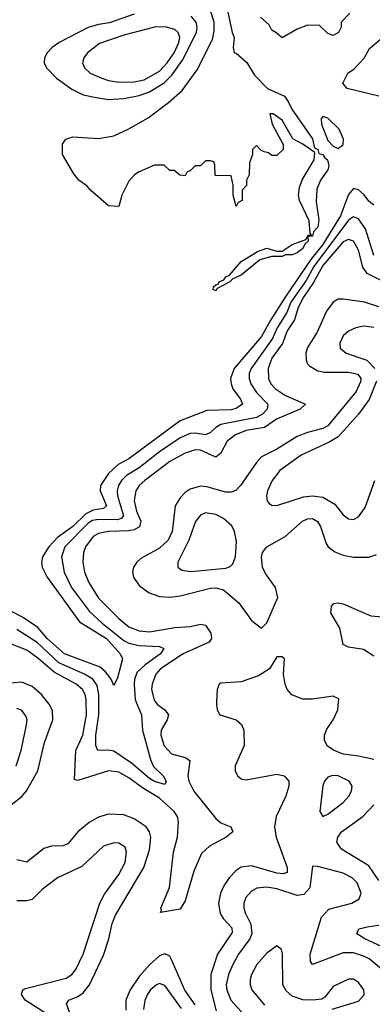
# Model space of a CAD drawing. Header units: inches. Extents: x 1843162 to 1959474, y 907081 to 1016326.
# Tile 409 of 656: x 1907462 to 1908844, y 958813 to 962680. Entities that reach past the tile are written whole.
import ezdxf

# ---------------------------------------------------------------- set-up
doc = ezdxf.new("R2010")
doc.units = ezdxf.units.IN
doc.header["$MEASUREMENT"] = 0
doc.layers.add('B9905', color=7, linetype='Continuous')
doc.layers.add('B9906', color=7, linetype='Continuous')

msp = doc.modelspace()

# ---------------------------------------------------------------- linework, layer by layer
at = {"layer": 'B9905', "color": 5}
for points, elevation in [([(1907410, 959582), (1907470, 959629.2), (1907488.8, 959651.2), (1907532.8, 959730), (1907558.2, 959841.8), (1907591.9, 959930), (1907590, 959965.6), (1907579, 959990), (1907570.9, 960000)], 520), ([(1907994.4, 960000), (1908001.5, 959990), (1908030.1, 959970), (1908045, 959950), (1908040.1, 959930), (1908016.6, 959890), (1908014.9, 959870), (1908028.2, 959828.2), (1908057.1, 959797.1), (1908110, 959782.1), (1908128.4, 959770), (1908121.1, 959710), (1908124.7, 959690), (1908144.3, 959650), (1908230, 959542.4), (1908250, 959525.7), (1908288.9, 959510), (1908297.4, 959490), (1908271.1, 959470), (1908205.5, 959434.5), (1908174.1, 959405.9), (1908143.9, 959336.1), (1908110, 959219.8), (1908090, 959187), (1908013.2, 959173.2), (1908016.9, 959183.1), (1908014.2, 959190), (1908048.5, 959271.5), (1908064.8, 959410), (1908080.2, 959470), (1908083.7, 959530), (1908080.1, 959550), (1908067.4, 959570), (1908010, 959622.1), (1907943, 959663), (1907890, 959702.6), (1907850, 959724.2), (1907810, 959729.9), (1907690, 959691.9), (1907675.8, 959695.8), (1907681.2, 959810), (1907708.8, 959870), (1907723.4, 959950), (1907722.5, 960000)], 480), ([(1907918.5, 960000), (1907938.5, 959950), (1907943.3, 959890), (1907973.9, 959773.9), (1907986.6, 959746.6), (1908023.5, 959710), (1908036.3, 959690), (1908030, 959675.8), (1907990, 959687.8), (1907970, 959700.5), (1907900.1, 959760.1), (1907830, 959807.7), (1907810, 959811.5), (1907767.2, 959810), (1907760.6, 959830), (1907759.8, 959870), (1907771.3, 959950), (1907772, 960000)], 460), ([(1908233, 960000), (1908232.5, 959990), (1908235.8, 959970), (1908246.7, 959950), (1908310, 959929.6), (1908331.6, 959911.6), (1908340.5, 959890), (1908341, 959830), (1908306.8, 959750), (1908306.4, 959730), (1908315.2, 959710), (1908330, 959698.2), (1908350, 959694.5), (1908470, 959716.5), (1908498.5, 959710), (1908517, 959690), (1908516.1, 959670), (1908504.6, 959630), (1908466.6, 959550), (1908460.8, 959510), (1908467.2, 959470), (1908510.1, 959350), (1908509.5, 959330.5), (1908494.5, 959325.5), (1908470, 959328.1), (1908370, 959357.4), (1908330, 959351.7), (1908310, 959338.2), (1908283.4, 959310), (1908261.4, 959278.6), (1908248.4, 959250), (1908241.3, 959210), (1908247.3, 959170), (1908258.9, 959150), (1908293.3, 959113.3), (1908294.8, 959094.8), (1908237.2, 959010), (1908211.3, 958930), (1908210.6, 958870), (1908231.9, 958788.1)], 520), ([(1908850, 959774), (1908790, 959788.1), (1908730, 959795.4), (1908691.5, 959811.5), (1908667.5, 959827.5), (1908656.6, 959850), (1908657, 959870), (1908666, 959894), (1908689.9, 959930), (1908708.5, 959970), (1908711.6, 960000)], 520), ([(1907447.2, 959750), (1907467.1, 959810), (1907488.4, 959910), (1907490.5, 959930), (1907486.1, 959946.1), (1907468.3, 959968.3), (1907450, 959974.3)], 540), ([(1908870, 959299.6), (1908830, 959357.2), (1908722.8, 959422.8), (1908704.6, 959450), (1908708.4, 959470), (1908723.5, 959490), (1908806.7, 959550), (1908850, 959597)], 520), ([(1907668.6, 958750), (1907645.2, 958814.8), (1907653.5, 958830), (1907690, 958843.5), (1907710, 958857.6), (1907734.9, 958890), (1907790, 959006), (1907810.9, 959070), (1907824.1, 959130), (1907837.4, 959162.6), (1907948.6, 959350), (1907970, 959420.2), (1907975.7, 959470), (1907970.5, 959490.5), (1907956.7, 959510), (1907910, 959542.1), (1907870, 959557.7), (1907810, 959559.9), (1907770, 959548.4), (1907733.3, 959526.7), (1907688.8, 959490), (1907650, 959443.8), (1907630, 959436), (1907586.4, 959433.6), (1907555.6, 959424.4), (1907490, 959371.7), (1907450, 959379.8)], 520), ([(1907570, 958773), (1907482.8, 958830), (1907468.5, 958851.5), (1907473.5, 958870), (1907484.7, 958875.3), (1907644.1, 958915.9), (1907665.3, 958930), (1907681.5, 958950), (1907710.9, 959010), (1907775.3, 959210), (1907794.5, 959245.5), (1907850, 959322.6), (1907874.7, 959370), (1907880.7, 959410), (1907875.3, 959430), (1907850, 959446.2), (1907830, 959447.6), (1907790, 959433.5), (1907705.4, 959354.6), (1907610, 959309.8), (1907550, 959263.4), (1907510, 959225.3), (1907490, 959219.1), (1907450, 959219.4)], 540), ([(1908885.9, 958945.9), (1908831.4, 958991.4), (1908810, 959002.8), (1908770, 959014.6), (1908730, 959015), (1908610, 958969), (1908601.1, 958981.1), (1908599.9, 959010), (1908644.3, 959155.7), (1908673.5, 959186.5), (1908763.6, 959210), (1908792.1, 959227.9), (1908799.8, 959250), (1908785.2, 959290), (1908765.6, 959310), (1908730, 959327.9), (1908630, 959354.7), (1908610, 959355.3), (1908599.5, 959270), (1908575.4, 959244.6), (1908550, 959240.8), (1908470, 959266), (1908430, 959272.5), (1908391.1, 959268.9), (1908370, 959257.8), (1908347.5, 959232.5), (1908340.1, 959210), (1908340.4, 959190), (1908346.9, 959170), (1908368.2, 959128.2), (1908371.6, 959090), (1908363.4, 959070), (1908319.2, 959010), (1908296.7, 958970), (1908279.5, 958930), (1908271.6, 958890), (1908273.9, 958870), (1908289.7, 958830), (1908342.4, 958770)], 540), ([(1908880.1, 959040.1), (1908814.2, 959070), (1908783.5, 959090), (1908791, 959109), (1908830, 959119.3), (1908870, 959123.3)], 520), ([(1908686.6, 958793.4), (1908790, 958825.7), (1908812.6, 958850), (1908811, 958870), (1908790, 958898.3), (1908770, 958911.9), (1908750, 958911.9), (1908690, 958883), (1908658.4, 958841.6), (1908646.3, 958833.7), (1908611.2, 958828.8), (1908571.2, 958831.2), (1908530, 958845.6), (1908506.4, 958866.4), (1908493.6, 958890), (1908492.5, 959012.5), (1908488.3, 959028.3), (1908470, 959042.4), (1908430, 959013.5), (1908390.9, 958970), (1908370.1, 958930), (1908365.1, 958910), (1908364.8, 958890), (1908371.1, 958870), (1908420.9, 958810)], 560), ([(1908150, 958810.7), (1908108.7, 958868.7), (1908054.6, 958994.6), (1908050, 959002), (1908030, 959011), (1908010, 959003.7), (1907970, 958968.6), (1907930, 958921.8), (1907894.1, 958870), (1907877.9, 958830), (1907877.3, 958790)], 520), ([(1908096.5, 958796.5), (1908030, 958887), (1908010, 958894.9), (1907998, 958890), (1907974.1, 958870), (1907960.9, 958850), (1907951.7, 958828.3), (1907947.4, 958792.6)], 540)]:
    msp.add_lwpolyline(points, dxfattribs=dict(at, elevation=elevation))
at = {"layer": 'B9905', "color": 5, "elevation": 540}
msp.add_lwpolyline([(1908688.2, 959711.8), (1908670, 959705.7), (1908656.9, 959690), (1908649.5, 959670.5), (1908638.4, 959570), (1908650, 959550.7), (1908670, 959559.5), (1908730, 959605.6), (1908751.6, 959630), (1908762.2, 959650), (1908764.5, 959670), (1908753.3, 959690), (1908710, 959709.8)], close=True, dxfattribs=at)
at = {"layer": 'B9906', "color": 5}
for points, elevation in [([(1908591.1, 961829.3), (1908594, 961834), (1908606, 961834), (1908600.9, 961840.9), (1908597, 961890), (1908558.7, 961970), (1908554.7, 961990), (1908558.9, 962021.1), (1908569.6, 962050.4), (1908616.3, 962130), (1908618, 962158), (1908571.3, 962191.3), (1908532.3, 962212.3), (1908490, 962285.2), (1908455.3, 962310), (1908442, 962310), (1908451, 962270), (1908494, 962190), (1908494, 962170), (1908470, 962146), (1908450, 962146), (1908436.4, 962156.4), (1908420.4, 962160.4), (1908407.3, 962167.3), (1908390, 962186), (1908374, 962170), (1908374, 962150), (1908362, 962118), (1908361, 962070), (1908351.3, 962050), (1908351.1, 962028.9), (1908334, 962010), (1908334, 961970), (1908318, 961962), (1908310, 961946), (1908298, 961990), (1908298, 962030), (1908290, 962066), (1908227.3, 962067.3), (1908226, 962110), (1908222, 962122), (1908210, 962126), (1908190, 962126), (1908170, 962106), (1908150, 962106), (1908130, 962086), (1908118, 962082), (1908110, 962066), (1908088.7, 962068.7), (1908067.3, 962087.3), (1908050, 962088), (1908028.4, 962108.4), (1907990, 962108), (1907930, 962082), (1907912, 962070), (1907890, 962046), (1907862, 961990), (1907850, 961946), (1907810, 961948.7), (1907739, 962010), (1907726.3, 962026.3), (1907694, 962050), (1907674.2, 962074.2), (1907629.4, 962150), (1907629.4, 962190.6), (1907642, 962210), (1907670, 962219.1), (1907770, 962212.7), (1907830, 962224), (1907890, 962250.6), (1907965.3, 962294.7), (1908045, 962355), (1908098.3, 962401.7), (1908157.6, 962482.4), (1908217.5, 962602.5), (1908223.8, 962636.2), (1908223.8, 962670), (1908170, 962838)], 420), ([(1908276.4, 962716.4), (1908294.9, 962630), (1908303, 962610), (1908298.8, 962570), (1908302, 962550), (1908310, 962547.7), (1908351.9, 962511.9), (1908382, 962462), (1908433.4, 962410), (1908499.2, 962379.2), (1908515.8, 962355.8), (1908527.8, 962327.8), (1908610, 962212.4), (1908616.8, 962176.8), (1908630, 962170.3), (1908634.5, 962154.5), (1908650, 962150.1), (1908657.4, 962137.4), (1908668.9, 962130), (1908674, 962106), (1908670.2, 962089.8), (1908640.4, 962050), (1908626, 962014), (1908623.9, 961963.9), (1908634.3, 961894.3), (1908630, 961864.5), (1908613.2, 961846.8), (1908610, 961829.7), (1908591.1, 961829.3)], 420), ([(1908755.3, 962704.7), (1908722, 962670), (1908722, 962650), (1908710.9, 962629.1), (1908690, 962618), (1908670, 962626), (1908636.4, 962656.4), (1908590, 962658), (1908550, 962642), (1908490, 962608), (1908466, 962630), (1908450, 962638), (1908439, 962659), (1908406, 962690)], 420), ([(1907910, 962701.8), (1907813.2, 962666.8), (1907770, 962660.5), (1907730, 962648.8), (1907616.9, 962590), (1907588.4, 962570), (1907569.4, 962550), (1907559, 962530), (1907556.8, 962510), (1907566.3, 962490), (1907605.2, 962450), (1907666.3, 962406.3), (1907710, 962385.2), (1907755.1, 962375.1), (1907810, 962366.5), (1907870, 962369.7), (1907930, 962381.4), (1907970, 962396.1), (1908027.8, 962432.2), (1908058.6, 962461.4), (1908099.2, 962520.8), (1908154.9, 962630), (1908157.9, 962650), (1908153.7, 962670), (1908133.7, 962693.7)], 440), ([(1908870, 962379), (1908746, 962410), (1908728, 962430), (1908748, 962470), (1908772.9, 962487.1), (1908812, 962528), (1908832.9, 962567.1), (1908876.5, 962603.5)], 420), ([(1908850, 961951.3), (1908830, 961966.4), (1908811.9, 961991.9), (1908790, 962011.1), (1908770, 962016.7), (1908750, 961993.7), (1908718.7, 961910), (1908650, 961797.1), (1908602.4, 961737.6), (1908505.4, 961594.6), (1908443.2, 961496.8), (1908410, 961435.8), (1908302.3, 961310), (1908288, 961270), (1908290.5, 961250), (1908297.3, 961230), (1908326.6, 961190), (1908334.8, 961170), (1908310, 961153.4), (1908290, 961147.5), (1908195.2, 961144.8), (1908090, 961103.8), (1907890, 960955.4), (1907847, 960933), (1907810, 960898), (1907778.8, 960850), (1907776.5, 960830), (1907802.2, 960770), (1907790, 960759.5), (1907750, 960753.6), (1907720.9, 960739.1), (1907670, 960689.1), (1907610, 960646.5), (1907575.8, 960610), (1907551.4, 960570), (1907546.9, 960550), (1907549.3, 960530), (1907569.7, 960490), (1907695.5, 960315.5), (1907801.8, 960250), (1907855.8, 960190), (1907864.4, 960170), (1907845.3, 960094.7), (1907830, 960064.5), (1907820.2, 960090), (1907798.5, 960118.5), (1907777.1, 960137.1), (1907636.6, 960190), (1907570, 960248.1), (1907532.8, 960292.8), (1907472.9, 960332.9), (1907430, 960356)], 440), ([(1908850, 961754), (1908817.9, 961857.9), (1908790, 961897.8), (1908770, 961905.9), (1908750, 961892.7), (1908615, 961710), (1908584.2, 961655.8), (1908525.1, 961570), (1908508.4, 961530), (1908470.9, 961470), (1908452.9, 961427.1), (1908369, 961310), (1908361.7, 961290), (1908361.4, 961270), (1908367.4, 961250), (1908390, 961215.8), (1908433.8, 961170), (1908431.9, 961150), (1908413.6, 961130), (1908390, 961117.9), (1908249.8, 961090.2), (1908230, 961078.3), (1908210, 961058), (1908190.1, 961049.9), (1908150, 961055.9), (1908130, 961054.1), (1908090, 961037.3), (1908010, 960982.2), (1907930, 960919.3), (1907880.6, 960890), (1907860.1, 960870), (1907848.6, 960850), (1907844, 960830), (1907845.3, 960810), (1907868.8, 960731.2), (1907859.3, 960720.7), (1907844.9, 960715.1), (1907770, 960716.4), (1907747.5, 960712.5), (1907730, 960702.3), (1907638.1, 960610), (1907625.7, 960570), (1907635.3, 960510), (1907664.8, 960450), (1907735.4, 960355.4), (1907784.6, 960310), (1907870, 960242.3), (1907890, 960231.9), (1907930, 960222), (1908010, 960218.4), (1908026, 960210), (1908013.1, 960190), (1907953.7, 960146.3), (1907922.7, 960117.3), (1907911.5, 960090), (1907910.7, 960069.3), (1907914.5, 960010), (1907918.5, 960000)], 460), ([(1908910, 961639.4), (1908823.4, 961683.4), (1908807.2, 961707.2), (1908790, 961774.4), (1908770.5, 961810.5), (1908750, 961817), (1908730, 961807.4), (1908650, 961714.7), (1908613, 961647), (1908573.9, 961590), (1908553.4, 961550), (1908539, 961501), (1908510, 961457.4), (1908492.3, 961407.7), (1908450.3, 961350), (1908435.3, 961310), (1908436.7, 961270), (1908446.3, 961250), (1908464.5, 961230), (1908503.4, 961203.4), (1908581.8, 961170), (1908561.3, 961150), (1908468.5, 961111.5), (1908421.6, 961078.4), (1908350, 961065.9), (1908307.6, 961050), (1908275, 961025), (1908250, 960976.8), (1908230, 960961.7), (1908170, 960989.3), (1908150, 960989.9), (1908110, 960976.9), (1908050, 960944.4), (1907952, 960870), (1907929.6, 960850), (1907916.2, 960830), (1907910.4, 960790), (1907919.8, 960750), (1907936.3, 960710), (1907931.8, 960688.2), (1907910, 960676.1), (1907890, 960672), (1907810.1, 960669.9), (1907770, 960662), (1907749.6, 960650), (1907720.1, 960610), (1907712.3, 960587.7), (1907708.4, 960550), (1907715.6, 960510), (1907732.9, 960470), (1907770, 960408.2), (1907850, 960327.9), (1907890, 960295.1), (1907930, 960279.1), (1907970, 960275.6), (1908070, 960292.7), (1908130, 960296.8), (1908170, 960306.1), (1908190, 960302), (1908210.7, 960270), (1908214.1, 960250), (1908204.4, 960235.6), (1908102.2, 960190), (1908013, 960130), (1907994.6, 960110), (1907980.8, 960070), (1907978.7, 960050), (1907988.4, 960008.4), (1907994.4, 960000)], 480), ([(1908591.1, 961829.3), (1908590.7, 961829.3), (1908590.7, 961828.8)], 420), ([(1908590.7, 961828.8), (1908591.1, 961829.3)], 420), ([(1908870, 961551.8), (1908812.8, 961570), (1908730, 961582.7), (1908710, 961581.6), (1908690, 961570.6), (1908664.3, 961535.7), (1908627.2, 961452.8), (1908590, 961392.3), (1908583.6, 961370), (1908584.1, 961344.1), (1908588.4, 961330), (1908598.6, 961318.6), (1908630, 961300.1), (1908655.5, 961295.5), (1908750, 961295.7), (1908787.4, 961287.4), (1908798.5, 961270), (1908797.4, 961257.4), (1908780.7, 961219.3), (1908670, 961085.2), (1908650, 961073.9), (1908590, 961058.9), (1908550, 961042.9), (1908470, 960992.5), (1908410, 960962.4), (1908390, 960941.2), (1908327.3, 960850), (1908308.6, 960831.4), (1908290, 960824.6), (1908270, 960824.5), (1908194.6, 960845.4), (1908170, 960847.7), (1908130, 960836.4), (1908110, 960822.5), (1908090, 960802.4), (1908071.6, 960770), (1908058.7, 960670), (1908044, 960636), (1908010, 960604), (1907936.8, 960563.2), (1907920.9, 960550), (1907907.7, 960530), (1907904.4, 960510), (1907907.8, 960490), (1907930, 960457.6), (1907968.7, 960428.7), (1908010, 960414.6), (1908050, 960412.1), (1908090, 960416.9), (1908210, 960447), (1908230, 960448.9), (1908261, 960441), (1908321.1, 960390), (1908370, 960320.9), (1908410, 960290.6), (1908430, 960310.7), (1908473.6, 960410), (1908464.7, 960450), (1908425.2, 960505.2), (1908412.8, 960530), (1908409, 960570), (1908413.3, 960586.7), (1908431, 960609), (1908502.3, 960650), (1908569.9, 960710.1), (1908590, 960720.1), (1908610, 960721), (1908629, 960709), (1908640.3, 960690), (1908662.9, 960622.9), (1908671, 960610), (1908697.3, 960590), (1908730, 960576.9), (1908770, 960569), (1908830, 960568.7), (1908860, 960580)], 520), ([(1908850, 961471.1), (1908810, 961476.1), (1908779.3, 961470), (1908750, 961456.2), (1908730, 961437.7), (1908716.5, 961410), (1908718.5, 961390), (1908741.1, 961370), (1908823, 961343), (1908854.2, 961310)], 540), ([(1908860.4, 961259.6), (1908832.2, 961187.8), (1908789.3, 961130.7), (1908710, 961041.8), (1908677.7, 961022.3), (1908565, 960970), (1908481.4, 960910), (1908451, 960870), (1908433, 960830), (1908429.2, 960810), (1908432, 960790), (1908440.2, 960780.2), (1908450, 960773.4), (1908470, 960772.4), (1908574, 960806), (1908610, 960809.6), (1908650, 960805.1), (1908696.9, 960776.9), (1908730, 960735.2), (1908750, 960719.6), (1908770, 960717.3), (1908790, 960727.9), (1908815.8, 960764.2), (1908854.5, 960870)], 540), ([(1908850, 960180.1), (1908810, 960206.5), (1908750, 960215.6), (1908730, 960225.6), (1908717.1, 960290), (1908681.4, 960350), (1908683.9, 960376.1), (1908693.5, 960386.5), (1908710, 960390.1), (1908730, 960385.3), (1908838.3, 960338.3), (1908930, 960331.3)], 480), ([(1907772, 960000), (1907772.4, 960030), (1907765.3, 960065.3), (1907748.3, 960090), (1907715.2, 960110), (1907614.5, 960154.5), (1907530, 960233.6), (1907450, 960285.5)], 460), ([(1907722.5, 960000), (1907722.3, 960010), (1907718.4, 960030), (1907707.7, 960050), (1907683.2, 960070), (1907596.8, 960116.8), (1907533, 960173), (1907490, 960203.9), (1907430, 960227)], 480), ([(1908711.6, 960000), (1908713, 960013), (1908690, 960022.9), (1908610, 960010.9), (1908571.4, 960011.4), (1908528.1, 960028.1), (1908509.8, 960050), (1908502, 960070), (1908496, 960110), (1908499.3, 960170), (1908490, 960178), (1908470, 960177.2), (1908440.4, 960130), (1908397.2, 960102.8), (1908330, 960079.1), (1908250, 960074), (1908243.1, 960070), (1908235.9, 960050), (1908233, 960000)], 520), ([(1907570.9, 960000), (1907546.6, 960030), (1907510, 960061.5), (1907470, 960078.6), (1907410, 960072.6), (1907370, 960047.9), (1907319.2, 960000)], 520)]:
    msp.add_lwpolyline(points, dxfattribs=dict(at, elevation=elevation))
for points, elevation in [([(1908031.3, 962651.3), (1907990, 962650.6), (1907870, 962619.1), (1907774.1, 962585.9), (1907727.2, 962550), (1907712.5, 962530), (1907708.1, 962510), (1907716.1, 962490), (1907737.2, 962470), (1907783.2, 962450), (1907810, 962440.7), (1907850, 962434.6), (1907910, 962435.1), (1907950, 962443.2), (1908010, 962477.6), (1908039.6, 962510), (1908067, 962550), (1908085, 962590), (1908089, 962610), (1908082.6, 962630), (1908070, 962640.7)], 460), ([(1908650, 962298.9), (1908643.6, 962290), (1908645.3, 962270), (1908670, 962205), (1908690, 962182.9), (1908710, 962174.1), (1908730, 962189.2), (1908730.9, 962210), (1908714.2, 962250), (1908670, 962292.4)], 440), ([(1908590.7, 961828.8), (1908592.7, 961810), (1908580.6, 961799.4), (1908570, 961779.6), (1908550, 961764.2), (1908530, 961756), (1908503.6, 961756.4), (1908490, 961749.2), (1908450, 961749.2), (1908403.4, 961736.6), (1908330, 961677), (1908297.5, 961662.5), (1908286, 961650), (1908235.9, 961624.1), (1908230, 961615.3), (1908220.2, 961620.2), (1908221.2, 961630), (1908230, 961638.8), (1908239.3, 961640.7), (1908244, 961650), (1908261.5, 961658.5), (1908269.8, 961670.2), (1908283.6, 961676.4), (1908329.7, 961730.3), (1908394, 961770), (1908430, 961783), (1908470, 961770.7), (1908490, 961770.7), (1908530, 961797.1), (1908583.2, 961816.8)], 420), ([(1908190, 960743.2), (1908170, 960733.8), (1908151.1, 960708.9), (1908124.7, 960635.3), (1908082, 960550), (1908081.1, 960530), (1908097.4, 960517.4), (1908132.3, 960512.3), (1908270, 960526), (1908287.1, 960532.9), (1908297.1, 960542.9), (1908308, 960570), (1908311.6, 960630), (1908303.2, 960670), (1908292.7, 960692.7), (1908260.7, 960720.7), (1908230, 960737.2)], 540)]:
    msp.add_lwpolyline(points, close=True, dxfattribs=dict(at, elevation=elevation))

doc.saveas('drawing.dxf')
